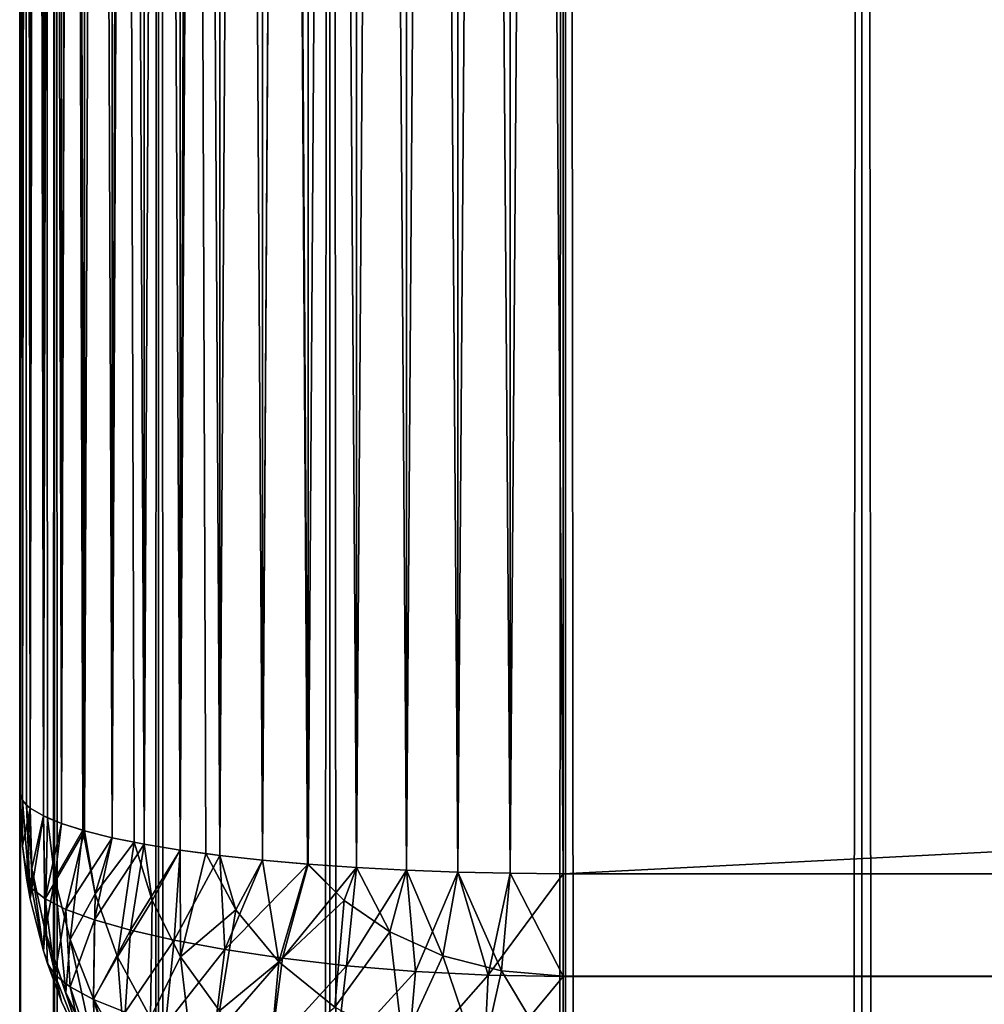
# Model space of a CAD drawing. Extents: x -265 to 265, y 0 to 1307.
# Tile 329 of 436: x -265 to -261.45, y 1266.22 to 1269.84. Entities that reach past the tile are written whole.
import ezdxf

# ---------------------------------------------------------------- set-up
doc = ezdxf.new("R2010")
doc.units = 0
doc.header["$LTSCALE"] = 65.185185
for name, color, linetype in [('3', 7, 'CONTINUOUS'), ('4', 7, 'CONTINUOUS'), ('69', 7, 'CONTINUOUS'), ('71', 7, 'CONTINUOUS'), ('72', 7, 'CONTINUOUS'), ('74', 7, 'CONTINUOUS'), ('75', 7, 'CONTINUOUS'), ('78', 7, 'CONTINUOUS'), ('80', 7, 'CONTINUOUS'), ('81', 7, 'CONTINUOUS'), ('89', 7, 'CONTINUOUS'), ('91', 7, 'CONTINUOUS')]:
    doc.layers.add(name, color=color, linetype=linetype)

msp = doc.modelspace()

# ---------------------------------------------------------------- linework, layer by layer
at = {"layer": '3', "color": 7, "linetype": 'CONTINUOUS'}
for points in [[(-265, 1), (-264.8717, 1, 1.9579), (-265, 1299), (-265, 1)], [(-265, 1299), (-264.8717, 1, 1.9579), (-264.8717, 1299, 1.9579), (-265, 1299)], [(-264.8717, 1, 1.9579), (-264.4889, 1, 3.8823), (-264.8717, 1299, 1.9579), (-264.8717, 1, 1.9579)], [(-264.8717, 1299, 1.9579), (-264.4889, 1, 3.8823), (-264.4889, 1299, 3.8823), (-264.8717, 1299, 1.9579)], [(-264.4889, 1, 3.8823), (-263.8582, 1, 5.7403), (-264.4889, 1299, 3.8823), (-264.4889, 1, 3.8823)], [(-264.4889, 1299, 3.8823), (-263.8582, 1, 5.7403), (-263.8582, 1299, 5.7403), (-264.4889, 1299, 3.8823)], [(-263.8582, 1, 5.7403), (-262.9904, 1, 7.5), (-263.8582, 1299, 5.7403), (-263.8582, 1, 5.7403)], [(-263.8582, 1299, 5.7403), (-262.9904, 1, 7.5), (-262.9904, 1299, 7.5), (-263.8582, 1299, 5.7403)], [(-262.9904, 1, 7.5), (-261.9003, 1, 9.1314), (-262.9904, 1299, 7.5), (-262.9904, 1, 7.5)], [(-262.9904, 1299, 7.5), (-261.9003, 1, 9.1314), (-261.9003, 1299, 9.1314), (-262.9904, 1299, 7.5)], [(-261.9003, 1, 9.1314), (-260.6066, 1, 10.6066), (-261.9003, 1299, 9.1314), (-261.9003, 1, 9.1314)], [(-261.9003, 1299, 9.1314), (-260.6066, 1, 10.6066), (-260.6066, 1299, 10.6066), (-261.9003, 1299, 9.1314)]]:
    msp.add_3dface(points, dxfattribs=at)
at = {"layer": '4', "color": 7, "linetype": 'CONTINUOUS'}
for points in [[(-265, 1), (-265, 1299), (-264.8717, 1299, -1.9579), (-265, 1)], [(-264.8717, 1, -1.9579), (-265, 1), (-264.8717, 1299, -1.9579), (-264.8717, 1, -1.9579)], [(-264.4889, 1, -3.8823), (-264.8717, 1, -1.9579), (-264.4889, 1299, -3.8823), (-264.4889, 1, -3.8823)], [(-264.4889, 1299, -3.8823), (-264.8717, 1, -1.9579), (-264.8717, 1299, -1.9579), (-264.4889, 1299, -3.8823)], [(-263.8582, 1, -5.7403), (-264.4889, 1, -3.8823), (-263.8582, 1299, -5.7403), (-263.8582, 1, -5.7403)], [(-263.8582, 1299, -5.7403), (-264.4889, 1, -3.8823), (-264.4889, 1299, -3.8823), (-263.8582, 1299, -5.7403)], [(-262.9904, 1, -7.5), (-263.8582, 1, -5.7403), (-262.9904, 1299, -7.5), (-262.9904, 1, -7.5)], [(-262.9904, 1299, -7.5), (-263.8582, 1, -5.7403), (-263.8582, 1299, -5.7403), (-262.9904, 1299, -7.5)], [(-261.9003, 1, -9.1314), (-262.9904, 1, -7.5), (-261.9003, 1299, -9.1314), (-261.9003, 1, -9.1314)], [(-261.9003, 1299, -9.1314), (-262.9904, 1, -7.5), (-262.9904, 1299, -7.5), (-261.9003, 1299, -9.1314)], [(-260.6066, 1, -10.6066), (-261.9003, 1, -9.1314), (-260.6066, 1299, -10.6066), (-260.6066, 1, -10.6066)], [(-260.6066, 1299, -10.6066), (-261.9003, 1, -9.1314), (-261.9003, 1299, -9.1314), (-260.6066, 1299, -10.6066)]]:
    msp.add_3dface(points, dxfattribs=at)
at = {"layer": '69', "color": 7, "linetype": 'CONTINUOUS'}
for points in [[(-265, 1267, 23), (-265, 1293, 23), (-265, 1267, 17), (-265, 1267, 23)], [(-265, 1267, 17), (-265, 1293, 23), (-265, 1293, 17), (-265, 1267, 17)]]:
    msp.add_3dface(points, dxfattribs=at)
at = {"layer": '71', "color": 7, "linetype": 'CONTINUOUS'}
for points in [[(-263, 1293.3, 15), (263, 1293.3, 15), (-263, 1266.7, 15), (-263, 1293.3, 15)], [(-263, 1266.7, 15), (263, 1293.3, 15), (263, 1266.7, 15), (-263, 1266.7, 15)]]:
    msp.add_3dface(points, dxfattribs=at)
at = {"layer": '72', "color": 7, "linetype": 'CONTINUOUS'}
for points in [[(-263, 1266.7, 15), (263, 1266.7, 15), (263, 1266.3236, 15.0422), (-263, 1266.7, 15)], [(-263, 1266.3217, 15.0426), (-263, 1266.7, 15), (263, 1266.3236, 15.0422), (-263, 1266.3217, 15.0426)], [(263, 1265.9638, 15.1677), (-263, 1266.3217, 15.0426), (263, 1266.3236, 15.0422), (263, 1265.9638, 15.1677)], [(-263, 1265.9621, 15.1685), (-263, 1266.3217, 15.0426), (263, 1265.9638, 15.1677), (-263, 1265.9621, 15.1685)]]:
    msp.add_3dface(points, dxfattribs=at)
at = {"layer": '74', "color": 7, "linetype": 'CONTINUOUS'}
for points in [[(-263, 1266.7, 25), (-263, 1266.3236, 24.9578), (263, 1266.7, 25), (-263, 1266.7, 25)], [(263, 1266.7, 25), (-263, 1266.3236, 24.9578), (263, 1266.3217, 24.9574), (263, 1266.7, 25)], [(-263, 1266.3236, 24.9578), (-263, 1265.9638, 24.8323), (263, 1266.3217, 24.9574), (-263, 1266.3236, 24.9578)], [(263, 1266.3217, 24.9574), (-263, 1265.9638, 24.8323), (263, 1265.9621, 24.8315), (263, 1266.3217, 24.9574)]]:
    msp.add_3dface(points, dxfattribs=at)
at = {"layer": '75', "color": 7, "linetype": 'CONTINUOUS'}
for points in [[(-263, 1266.7, 25), (263, 1266.7, 25), (-263, 1293.3, 25), (-263, 1266.7, 25)], [(-263, 1293.3, 25), (263, 1266.7, 25), (263, 1293.3, 25), (-263, 1293.3, 25)]]:
    msp.add_3dface(points, dxfattribs=at)
at = {"layer": '78', "color": 7, "linetype": 'CONTINUOUS'}
for points in [[(-263.7608, 1293.2774, 24.8496), (-263.5768, 1266.7127, 24.915), (-263.5768, 1293.2873, 24.915), (-263.7608, 1293.2774, 24.8496)], [(-263.5768, 1293.2873, 24.915), (-263.3875, 1266.7057, 24.9621), (-263.3875, 1293.2943, 24.9621), (-263.5768, 1293.2873, 24.915)], [(-263.5768, 1266.7127, 24.915), (-263.3875, 1266.7057, 24.9621), (-263.5768, 1293.2873, 24.915), (-263.5768, 1266.7127, 24.915)], [(-263.3875, 1293.2943, 24.9621), (-263.1946, 1266.7014, 24.9905), (-263.1946, 1293.2986, 24.9905), (-263.3875, 1293.2943, 24.9621)], [(-263.3875, 1266.7057, 24.9621), (-263.1946, 1266.7014, 24.9905), (-263.3875, 1293.2943, 24.9621), (-263.3875, 1266.7057, 24.9621)], [(-263, 1266.7, 25), (-263, 1293.3, 25), (-263.1946, 1293.2986, 24.9905), (-263, 1266.7, 25)], [(-263.1946, 1266.7014, 24.9905), (-263, 1266.7, 25), (-263.1946, 1293.2986, 24.9905), (-263.1946, 1266.7014, 24.9905)], [(-264.2635, 1293.2326, 24.5503), (-264.1058, 1266.75, 24.6665), (-264.1058, 1293.25, 24.6665), (-264.2635, 1293.2326, 24.5503)], [(-264.1058, 1293.25, 24.6665), (-263.9377, 1266.735, 24.7666), (-263.9377, 1293.265, 24.7666), (-264.1058, 1293.25, 24.6665)], [(-263.9409, 1266.7353, 24.7649), (-263.9377, 1266.735, 24.7666), (-264.1058, 1293.25, 24.6665), (-263.9409, 1266.7353, 24.7649)], [(-264.1058, 1266.75, 24.6665), (-263.9409, 1266.7353, 24.7649), (-264.1058, 1293.25, 24.6665), (-264.1058, 1266.75, 24.6665)], [(-263.9377, 1293.265, 24.7666), (-263.7608, 1266.7226, 24.8496), (-263.7608, 1293.2774, 24.8496), (-263.9377, 1293.265, 24.7666)], [(-263.9377, 1266.735, 24.7666), (-263.7608, 1266.7226, 24.8496), (-263.9377, 1293.265, 24.7666), (-263.9377, 1266.735, 24.7666)], [(-263.7608, 1266.7226, 24.8496), (-263.5768, 1266.7127, 24.915), (-263.7608, 1293.2774, 24.8496), (-263.7608, 1266.7226, 24.8496)], [(-264.5417, 1293.1911, 24.274), (-264.4093, 1266.7871, 24.4191), (-264.4093, 1293.2129, 24.4191), (-264.5417, 1293.1911, 24.274)], [(-264.4093, 1293.2129, 24.4191), (-264.2635, 1266.7675, 24.5503), (-264.2635, 1293.2326, 24.5503), (-264.4093, 1293.2129, 24.4191)], [(-264.3149, 1266.7739, 24.507), (-264.2635, 1266.7675, 24.5503), (-264.4093, 1293.2129, 24.4191), (-264.3149, 1266.7739, 24.507)], [(-264.4093, 1266.7871, 24.4191), (-264.3149, 1266.7739, 24.507), (-264.4093, 1293.2129, 24.4191), (-264.4093, 1266.7871, 24.4191)], [(-264.2635, 1266.7675, 24.5503), (-264.1058, 1266.75, 24.6665), (-264.2635, 1293.2326, 24.5503), (-264.2635, 1266.7675, 24.5503)], [(-264.6594, 1293.1675, 24.1164), (-264.5417, 1266.8089, 24.274), (-264.5417, 1293.1911, 24.274), (-264.6594, 1293.1675, 24.1164)], [(-264.5417, 1266.8089, 24.274), (-264.4093, 1266.7871, 24.4191), (-264.5417, 1293.1911, 24.274), (-264.5417, 1266.8089, 24.274)], [(-264.8459, 1293.1155, 23.7699), (-264.7611, 1266.8578, 23.9478), (-264.7611, 1293.1422, 23.9478), (-264.8459, 1293.1155, 23.7699)], [(-264.7611, 1293.1422, 23.9478), (-264.6594, 1266.8325, 24.1164), (-264.6594, 1293.1675, 24.1164), (-264.7611, 1293.1422, 23.9478)], [(-264.7611, 1266.8578, 23.9478), (-264.6594, 1266.8325, 24.1164), (-264.7611, 1293.1422, 23.9478), (-264.7611, 1266.8578, 23.9478)], [(-264.578, 1266.8157, 24.2288), (-264.5417, 1266.8089, 24.274), (-264.6594, 1293.1675, 24.1164), (-264.578, 1266.8157, 24.2288)], [(-264.6594, 1266.8325, 24.1164), (-264.578, 1266.8157, 24.2288), (-264.6594, 1293.1675, 24.1164), (-264.6594, 1266.8325, 24.1164)], [(-264.9128, 1293.0876, 23.5842), (-264.8459, 1266.8845, 23.7699), (-264.8459, 1293.1155, 23.7699), (-264.9128, 1293.0876, 23.5842)], [(-264.768, 1266.8598, 23.9349), (-264.7611, 1266.8578, 23.9478), (-264.8459, 1293.1155, 23.7699), (-264.768, 1266.8598, 23.9349)], [(-264.8459, 1266.8845, 23.7699), (-264.768, 1266.8598, 23.9349), (-264.8459, 1293.1155, 23.7699), (-264.8459, 1266.8845, 23.7699)], [(-264.9611, 1293.0589, 23.3927), (-264.9128, 1266.9124, 23.5842), (-264.9128, 1293.0876, 23.5842), (-264.9611, 1293.0589, 23.3927)], [(-264.8982, 1266.9055, 23.63), (-264.8459, 1266.8845, 23.7699), (-264.9128, 1293.0876, 23.5842), (-264.8982, 1266.9055, 23.63)], [(-264.9128, 1266.9124, 23.5842), (-264.8982, 1266.9055, 23.63), (-264.9128, 1293.0876, 23.5842), (-264.9128, 1266.9124, 23.5842)], [(-264.9902, 1293.0296, 23.1973), (-264.9611, 1266.9411, 23.3927), (-264.9611, 1293.0589, 23.3927), (-264.9902, 1293.0296, 23.1973)], [(-264.9611, 1266.9411, 23.3927), (-264.9128, 1266.9124, 23.5842), (-264.9611, 1293.0589, 23.3927), (-264.9611, 1266.9411, 23.3927)], [(-265, 1293, 23), (-264.9902, 1266.9704, 23.1973), (-264.9902, 1293.0296, 23.1973), (-265, 1293, 23)], [(-265, 1293, 23), (-265, 1267, 23), (-264.9902, 1266.9704, 23.1973), (-265, 1293, 23)], [(-264.9747, 1266.9525, 23.3169), (-264.9611, 1266.9411, 23.3927), (-264.9902, 1293.0296, 23.1973), (-264.9747, 1266.9525, 23.3169)], [(-264.9902, 1266.9704, 23.1973), (-264.9747, 1266.9525, 23.3169), (-264.9902, 1293.0296, 23.1973), (-264.9902, 1266.9704, 23.1973)]]:
    msp.add_3dface(points, dxfattribs=at)
at = {"layer": '80', "color": 7, "linetype": 'CONTINUOUS'}
for points in [[(-263.7608, 1293.2774, 15.1504), (-263.5768, 1293.2873, 15.085), (-263.7608, 1266.7226, 15.1504), (-263.7608, 1293.2774, 15.1504)], [(-263.7608, 1266.7226, 15.1504), (-263.5768, 1293.2873, 15.085), (-263.5768, 1266.7127, 15.085), (-263.7608, 1266.7226, 15.1504)], [(-263.5768, 1293.2873, 15.085), (-263.3875, 1293.2943, 15.0379), (-263.5768, 1266.7127, 15.085), (-263.5768, 1293.2873, 15.085)], [(-263.5768, 1266.7127, 15.085), (-263.3875, 1293.2943, 15.0379), (-263.3875, 1266.7057, 15.0379), (-263.5768, 1266.7127, 15.085)], [(-263.3875, 1293.2943, 15.0379), (-263.1946, 1293.2986, 15.0095), (-263.3875, 1266.7057, 15.0379), (-263.3875, 1293.2943, 15.0379)], [(-263.3875, 1266.7057, 15.0379), (-263.1946, 1293.2986, 15.0095), (-263.1946, 1266.7014, 15.0095), (-263.3875, 1266.7057, 15.0379)], [(-263, 1293.3, 15), (-263, 1266.7, 15), (-263.1946, 1266.7014, 15.0095), (-263, 1293.3, 15)], [(-263.1946, 1293.2986, 15.0095), (-263, 1293.3, 15), (-263.1946, 1266.7014, 15.0095), (-263.1946, 1293.2986, 15.0095)], [(-264.2635, 1293.2325, 15.4497), (-264.1058, 1293.25, 15.3335), (-264.2635, 1266.7674, 15.4497), (-264.2635, 1293.2325, 15.4497)], [(-264.2635, 1266.7674, 15.4497), (-264.1058, 1293.25, 15.3335), (-264.1058, 1266.75, 15.3335), (-264.2635, 1266.7674, 15.4497)], [(-263.9409, 1293.2647, 15.2351), (-263.9377, 1293.265, 15.2334), (-264.1058, 1266.75, 15.3335), (-263.9409, 1293.2647, 15.2351)], [(-264.1058, 1266.75, 15.3335), (-263.9377, 1293.265, 15.2334), (-263.9377, 1266.735, 15.2334), (-264.1058, 1266.75, 15.3335)], [(-264.1058, 1293.25, 15.3335), (-263.9409, 1293.2647, 15.2351), (-264.1058, 1266.75, 15.3335), (-264.1058, 1293.25, 15.3335)], [(-263.9377, 1293.265, 15.2334), (-263.7608, 1293.2774, 15.1504), (-263.9377, 1266.735, 15.2334), (-263.9377, 1293.265, 15.2334)], [(-263.9377, 1266.735, 15.2334), (-263.7608, 1293.2774, 15.1504), (-263.7608, 1266.7226, 15.1504), (-263.9377, 1266.735, 15.2334)], [(-264.5417, 1293.1911, 15.726), (-264.4093, 1293.2129, 15.5809), (-264.5417, 1266.8089, 15.726), (-264.5417, 1293.1911, 15.726)], [(-264.5417, 1266.8089, 15.726), (-264.4093, 1293.2129, 15.5809), (-264.4093, 1266.7871, 15.5809), (-264.5417, 1266.8089, 15.726)], [(-264.3149, 1293.2261, 15.493), (-264.2635, 1293.2325, 15.4497), (-264.4093, 1266.7871, 15.5809), (-264.3149, 1293.2261, 15.493)], [(-264.4093, 1266.7871, 15.5809), (-264.2635, 1293.2325, 15.4497), (-264.2635, 1266.7674, 15.4497), (-264.4093, 1266.7871, 15.5809)], [(-264.4093, 1293.2129, 15.5809), (-264.3149, 1293.2261, 15.493), (-264.4093, 1266.7871, 15.5809), (-264.4093, 1293.2129, 15.5809)], [(-264.578, 1293.1843, 15.7712), (-264.5417, 1293.1911, 15.726), (-264.6594, 1266.8325, 15.8836), (-264.578, 1293.1843, 15.7712)], [(-264.6594, 1266.8325, 15.8836), (-264.5417, 1293.1911, 15.726), (-264.5417, 1266.8089, 15.726), (-264.6594, 1266.8325, 15.8836)], [(-264.6594, 1293.1675, 15.8836), (-264.578, 1293.1843, 15.7712), (-264.6594, 1266.8325, 15.8836), (-264.6594, 1293.1675, 15.8836)], [(-264.768, 1293.1402, 16.0651), (-264.7611, 1293.1422, 16.0522), (-264.8459, 1266.8845, 16.2301), (-264.768, 1293.1402, 16.0651)], [(-264.8459, 1266.8845, 16.2301), (-264.7611, 1293.1422, 16.0522), (-264.7611, 1266.8578, 16.0522), (-264.8459, 1266.8845, 16.2301)], [(-264.8459, 1293.1155, 16.2301), (-264.768, 1293.1402, 16.0651), (-264.8459, 1266.8845, 16.2301), (-264.8459, 1293.1155, 16.2301)], [(-264.7611, 1293.1422, 16.0522), (-264.6594, 1293.1675, 15.8836), (-264.7611, 1266.8578, 16.0522), (-264.7611, 1293.1422, 16.0522)], [(-264.7611, 1266.8578, 16.0522), (-264.6594, 1293.1675, 15.8836), (-264.6594, 1266.8325, 15.8836), (-264.7611, 1266.8578, 16.0522)], [(-264.8982, 1293.0945, 16.37), (-264.8459, 1293.1155, 16.2301), (-264.9128, 1266.9124, 16.4158), (-264.8982, 1293.0945, 16.37)], [(-264.9128, 1266.9124, 16.4158), (-264.8459, 1293.1155, 16.2301), (-264.8459, 1266.8845, 16.2301), (-264.9128, 1266.9124, 16.4158)], [(-264.9611, 1293.0589, 16.6073), (-264.9128, 1293.0876, 16.4158), (-264.9611, 1266.9411, 16.6073), (-264.9611, 1293.0589, 16.6073)], [(-264.9611, 1266.9411, 16.6073), (-264.9128, 1293.0876, 16.4158), (-264.9128, 1266.9124, 16.4158), (-264.9611, 1266.9411, 16.6073)], [(-264.9128, 1293.0876, 16.4158), (-264.8982, 1293.0945, 16.37), (-264.9128, 1266.9124, 16.4158), (-264.9128, 1293.0876, 16.4158)], [(-264.9747, 1293.0475, 16.6831), (-264.9611, 1293.0589, 16.6073), (-264.9902, 1266.9704, 16.8027), (-264.9747, 1293.0475, 16.6831)], [(-264.9902, 1266.9704, 16.8027), (-264.9611, 1293.0589, 16.6073), (-264.9611, 1266.9411, 16.6073), (-264.9902, 1266.9704, 16.8027)], [(-264.9902, 1293.0296, 16.8027), (-264.9747, 1293.0475, 16.6831), (-264.9902, 1266.9704, 16.8027), (-264.9902, 1293.0296, 16.8027)], [(-265, 1267, 17), (-265, 1293, 17), (-264.9902, 1293.0296, 16.8027), (-265, 1267, 17)], [(-265, 1267, 17), (-264.9902, 1293.0296, 16.8027), (-264.9902, 1266.9704, 16.8027), (-265, 1267, 17)]]:
    msp.add_3dface(points, dxfattribs=at)
at = {"layer": '81', "color": 7, "linetype": 'CONTINUOUS'}
for points in [[(-265, 1267, 23), (-265, 1267, 17), (-264.9902, 1266.8027, 16.9704), (-265, 1267, 23)], [(-265, 1267, 23), (-264.9902, 1266.8027, 16.9704), (-264.9902, 1266.8027, 23.0296), (-265, 1267, 23)], [(-264.9747, 1266.6831, 16.9525), (-264.9611, 1266.6073, 16.9411), (-264.9902, 1266.8027, 23.0296), (-264.9747, 1266.6831, 16.9525)], [(-264.9902, 1266.8027, 23.0296), (-264.9611, 1266.6073, 16.9411), (-264.9611, 1266.6073, 23.0589), (-264.9902, 1266.8027, 23.0296)], [(-264.9902, 1266.8027, 16.9704), (-264.9747, 1266.6831, 16.9525), (-264.9902, 1266.8027, 23.0296), (-264.9902, 1266.8027, 16.9704)], [(-264.9611, 1266.6073, 16.9411), (-264.9128, 1266.4158, 16.9124), (-264.9611, 1266.6073, 23.0589), (-264.9611, 1266.6073, 16.9411)], [(-264.9611, 1266.6073, 23.0589), (-264.9128, 1266.4158, 16.9124), (-264.9128, 1266.4158, 23.0876), (-264.9611, 1266.6073, 23.0589)], [(-264.8982, 1266.37, 16.9055), (-264.8459, 1266.2301, 16.8845), (-264.9128, 1266.4158, 23.0876), (-264.8982, 1266.37, 16.9055)], [(-264.9128, 1266.4158, 23.0876), (-264.8459, 1266.2301, 16.8845), (-264.8459, 1266.2301, 23.1155), (-264.9128, 1266.4158, 23.0876)], [(-264.9128, 1266.4158, 16.9124), (-264.8982, 1266.37, 16.9055), (-264.9128, 1266.4158, 23.0876), (-264.9128, 1266.4158, 16.9124)], [(-264.768, 1266.0651, 16.8598), (-264.7611, 1266.0522, 16.8578), (-264.8459, 1266.2301, 23.1155), (-264.768, 1266.0651, 16.8598)], [(-264.8459, 1266.2301, 23.1155), (-264.7611, 1266.0522, 16.8578), (-264.7611, 1266.0522, 23.1422), (-264.8459, 1266.2301, 23.1155)], [(-264.8459, 1266.2301, 16.8845), (-264.768, 1266.0651, 16.8598), (-264.8459, 1266.2301, 23.1155), (-264.8459, 1266.2301, 16.8845)]]:
    msp.add_3dface(points, dxfattribs=at)
at = {"layer": '89', "color": 7, "linetype": 'CONTINUOUS'}
for points in [[(-265, 1267, 17), (-264.9902, 1266.9704, 16.8027), (-264.9902, 1266.8027, 16.9704), (-265, 1267, 17)], [(-264.9902, 1266.9704, 16.8027), (-264.9611, 1266.9411, 16.6073), (-264.9902, 1266.8027, 16.9704), (-264.9902, 1266.9704, 16.8027)], [(-264.9611, 1266.9411, 16.6073), (-264.9747, 1266.6831, 16.9525), (-264.9902, 1266.8027, 16.9704), (-264.9611, 1266.9411, 16.6073)], [(-264.9747, 1266.6831, 16.9525), (-264.9611, 1266.9411, 16.6073), (-264.9548, 1266.6457, 16.7194), (-264.9747, 1266.6831, 16.9525)], [(-264.9611, 1266.9411, 16.6073), (-264.9128, 1266.9124, 16.4158), (-264.9548, 1266.6457, 16.7194), (-264.9611, 1266.9411, 16.6073)], [(-264.9548, 1266.6457, 16.7194), (-264.9128, 1266.9124, 16.4158), (-264.9067, 1266.6074, 16.4884), (-264.9548, 1266.6457, 16.7194)], [(-264.9128, 1266.9124, 16.4158), (-264.8459, 1266.8845, 16.2301), (-264.9067, 1266.6074, 16.4884), (-264.9128, 1266.9124, 16.4158)], [(-264.8459, 1266.8845, 16.2301), (-264.7611, 1266.8578, 16.0522), (-264.9067, 1266.6074, 16.4884), (-264.8459, 1266.8845, 16.2301)], [(-264.9067, 1266.6074, 16.4884), (-264.7611, 1266.8578, 16.0522), (-264.8301, 1266.5687, 16.2625), (-264.9067, 1266.6074, 16.4884)], [(-264.7611, 1266.8578, 16.0522), (-264.6594, 1266.8325, 15.8836), (-264.8301, 1266.5687, 16.2625), (-264.7611, 1266.8578, 16.0522)], [(-264.8301, 1266.5687, 16.2625), (-264.6594, 1266.8325, 15.8836), (-264.7251, 1266.5301, 16.045), (-264.8301, 1266.5687, 16.2625)], [(-264.6594, 1266.8325, 15.8836), (-264.5417, 1266.8089, 15.726), (-264.7251, 1266.5301, 16.045), (-264.6594, 1266.8325, 15.8836)], [(-264.7251, 1266.5301, 16.045), (-264.5417, 1266.8089, 15.726), (-264.592, 1266.4921, 15.8394), (-264.7251, 1266.5301, 16.045)], [(-264.5417, 1266.8089, 15.726), (-264.4093, 1266.7871, 15.5809), (-264.592, 1266.4921, 15.8394), (-264.5417, 1266.8089, 15.726)], [(-264.592, 1266.4921, 15.8394), (-264.4093, 1266.7871, 15.5809), (-264.4315, 1266.4554, 15.6491), (-264.592, 1266.4921, 15.8394)], [(-264.4093, 1266.7871, 15.5809), (-264.2635, 1266.7674, 15.4497), (-264.4315, 1266.4554, 15.6491), (-264.4093, 1266.7871, 15.5809)], [(-264.4315, 1266.4554, 15.6491), (-264.2635, 1266.7674, 15.4497), (-264.2443, 1266.4206, 15.4779), (-264.4315, 1266.4554, 15.6491)], [(-264.2635, 1266.7674, 15.4497), (-264.1058, 1266.75, 15.3335), (-264.2443, 1266.4206, 15.4779), (-264.2635, 1266.7674, 15.4497)], [(-264.1058, 1266.75, 15.3335), (-263.9377, 1266.735, 15.2334), (-264.2443, 1266.4206, 15.4779), (-264.1058, 1266.75, 15.3335)], [(-264.2443, 1266.4206, 15.4779), (-263.9377, 1266.735, 15.2334), (-264.0322, 1266.3888, 15.3295), (-264.2443, 1266.4206, 15.4779)], [(-263.9377, 1266.735, 15.2334), (-263.7608, 1266.7226, 15.1504), (-264.0322, 1266.3888, 15.3295), (-263.9377, 1266.735, 15.2334)], [(-264.0322, 1266.3888, 15.3295), (-263.7608, 1266.7226, 15.1504), (-263.7974, 1266.3615, 15.2081), (-264.0322, 1266.3888, 15.3295)], [(-263.7608, 1266.7226, 15.1504), (-263.5768, 1266.7127, 15.085), (-263.7974, 1266.3615, 15.2081), (-263.7608, 1266.7226, 15.1504)], [(-263.7974, 1266.3615, 15.2081), (-263.5768, 1266.7127, 15.085), (-263.5435, 1266.3401, 15.1176), (-263.7974, 1266.3615, 15.2081)], [(-263.5768, 1266.7127, 15.085), (-263.3875, 1266.7057, 15.0379), (-263.5435, 1266.3401, 15.1176), (-263.5768, 1266.7127, 15.085)], [(-263.5435, 1266.3401, 15.1176), (-263.3875, 1266.7057, 15.0379), (-263.2755, 1266.3264, 15.0616), (-263.5435, 1266.3401, 15.1176)], [(-263.3875, 1266.7057, 15.0379), (-263.1946, 1266.7014, 15.0095), (-263.2755, 1266.3264, 15.0616), (-263.3875, 1266.7057, 15.0379)], [(-263.1946, 1266.7014, 15.0095), (-263, 1266.7, 15), (-263.2755, 1266.3264, 15.0616), (-263.1946, 1266.7014, 15.0095)], [(-263, 1266.7, 15), (-263, 1266.3217, 15.0426), (-263.2755, 1266.3264, 15.0616), (-263, 1266.7, 15)], [(-264.9611, 1266.6073, 16.9411), (-264.9747, 1266.6831, 16.9525), (-264.9548, 1266.6457, 16.7194), (-264.9611, 1266.6073, 16.9411)], [(-264.9128, 1266.4158, 16.9124), (-264.9611, 1266.6073, 16.9411), (-264.9548, 1266.6457, 16.7194), (-264.9128, 1266.4158, 16.9124)], [(-264.9128, 1266.4158, 16.9124), (-264.9548, 1266.6457, 16.7194), (-264.9067, 1266.6074, 16.4884), (-264.9128, 1266.4158, 16.9124)], [(-264.8982, 1266.37, 16.9055), (-264.9128, 1266.4158, 16.9124), (-264.9067, 1266.6074, 16.4884), (-264.8982, 1266.37, 16.9055)], [(-264.8982, 1266.37, 16.9055), (-264.9067, 1266.6074, 16.4884), (-264.8705, 1266.3276, 16.6813), (-264.8982, 1266.37, 16.9055)], [(-264.9067, 1266.6074, 16.4884), (-264.8301, 1266.5687, 16.2625), (-264.8705, 1266.3276, 16.6813), (-264.9067, 1266.6074, 16.4884)], [(-264.8705, 1266.3276, 16.6813), (-264.8301, 1266.5687, 16.2625), (-264.8141, 1266.2832, 16.4584), (-264.8705, 1266.3276, 16.6813)], [(-264.8301, 1266.5687, 16.2625), (-264.7251, 1266.5301, 16.045), (-264.8141, 1266.2832, 16.4584), (-264.8301, 1266.5687, 16.2625)], [(-264.8141, 1266.2832, 16.4584), (-264.7251, 1266.5301, 16.045), (-264.728, 1266.2373, 16.2399), (-264.8141, 1266.2832, 16.4584)], [(-264.7251, 1266.5301, 16.045), (-264.592, 1266.4921, 15.8394), (-264.728, 1266.2373, 16.2399), (-264.7251, 1266.5301, 16.045)], [(-264.728, 1266.2373, 16.2399), (-264.592, 1266.4921, 15.8394), (-264.6114, 1266.1906, 16.0293), (-264.728, 1266.2373, 16.2399)], [(-264.592, 1266.4921, 15.8394), (-264.4315, 1266.4554, 15.6491), (-264.6114, 1266.1906, 16.0293), (-264.592, 1266.4921, 15.8394)], [(-264.6114, 1266.1906, 16.0293), (-264.4315, 1266.4554, 15.6491), (-264.4638, 1266.1439, 15.8308), (-264.6114, 1266.1906, 16.0293)], [(-264.4315, 1266.4554, 15.6491), (-264.2443, 1266.4206, 15.4779), (-264.4638, 1266.1439, 15.8308), (-264.4315, 1266.4554, 15.6491)], [(-264.4638, 1266.1439, 15.8308), (-264.2443, 1266.4206, 15.4779), (-264.285, 1266.0984, 15.6486), (-264.4638, 1266.1439, 15.8308)], [(-264.2443, 1266.4206, 15.4779), (-264.0322, 1266.3888, 15.3295), (-264.285, 1266.0984, 15.6486), (-264.2443, 1266.4206, 15.4779)], [(-264.8459, 1266.2301, 16.8845), (-264.8982, 1266.37, 16.9055), (-264.8705, 1266.3276, 16.6813), (-264.8459, 1266.2301, 16.8845)], [(-264.285, 1266.0984, 15.6486), (-264.0322, 1266.3888, 15.3295), (-264.0756, 1266.0557, 15.488), (-264.285, 1266.0984, 15.6486)], [(-264.0322, 1266.3888, 15.3295), (-263.7974, 1266.3615, 15.2081), (-264.0756, 1266.0557, 15.488), (-264.0322, 1266.3888, 15.3295)], [(-264.0756, 1266.0557, 15.488), (-263.7974, 1266.3615, 15.2081), (-263.8373, 1266.018, 15.3543), (-264.0756, 1266.0557, 15.488)], [(-263.7974, 1266.3615, 15.2081), (-263.5435, 1266.3401, 15.1176), (-263.8373, 1266.018, 15.3543), (-263.7974, 1266.3615, 15.2081)], [(-263.8373, 1266.018, 15.3543), (-263.5435, 1266.3401, 15.1176), (-263.5741, 1265.9881, 15.2532), (-263.8373, 1266.018, 15.3543)], [(-263.5435, 1266.3401, 15.1176), (-263.2755, 1266.3264, 15.0616), (-263.5741, 1265.9881, 15.2532), (-263.5435, 1266.3401, 15.1176)], [(-264.768, 1266.0651, 16.8598), (-264.8459, 1266.2301, 16.8845), (-264.8705, 1266.3276, 16.6813), (-264.768, 1266.0651, 16.8598)], [(-264.768, 1266.0651, 16.8598), (-264.8705, 1266.3276, 16.6813), (-264.8141, 1266.2832, 16.4584), (-264.768, 1266.0651, 16.8598)], [(-263.5741, 1265.9881, 15.2532), (-263.2755, 1266.3264, 15.0616), (-263.2922, 1265.9688, 15.19), (-263.5741, 1265.9881, 15.2532)], [(-263.2755, 1266.3264, 15.0616), (-263, 1266.3217, 15.0426), (-263.2922, 1265.9688, 15.19), (-263.2755, 1266.3264, 15.0616)], [(-263, 1266.3217, 15.0426), (-263, 1265.9621, 15.1685), (-263.2922, 1265.9688, 15.19), (-263, 1266.3217, 15.0426)], [(-264.768, 1266.0651, 16.8598), (-264.8141, 1266.2832, 16.4584), (-264.7222, 1266.0098, 16.6257), (-264.768, 1266.0651, 16.8598)], [(-264.8141, 1266.2832, 16.4584), (-264.728, 1266.2373, 16.2399), (-264.7222, 1266.0098, 16.6257), (-264.8141, 1266.2832, 16.4584)], [(-264.728, 1266.2373, 16.2399), (-264.6114, 1266.1906, 16.0293), (-264.6397, 1265.9516, 16.3938), (-264.728, 1266.2373, 16.2399)], [(-264.7222, 1266.0098, 16.6257), (-264.728, 1266.2373, 16.2399), (-264.6397, 1265.9516, 16.3938), (-264.7222, 1266.0098, 16.6257)]]:
    msp.add_3dface(points, dxfattribs=at)
at = {"layer": '91', "color": 7, "linetype": 'CONTINUOUS'}
for points in [[(-265, 1267, 23), (-264.9902, 1266.8027, 23.0296), (-264.9902, 1266.9704, 23.1973), (-265, 1267, 23)], [(-264.9902, 1266.8027, 23.0296), (-264.9611, 1266.6073, 23.0589), (-264.9902, 1266.9704, 23.1973), (-264.9902, 1266.8027, 23.0296)], [(-264.9611, 1266.6073, 23.0589), (-264.9747, 1266.9525, 23.3169), (-264.9902, 1266.9704, 23.1973), (-264.9611, 1266.6073, 23.0589)], [(-264.9747, 1266.9525, 23.3169), (-264.9611, 1266.6073, 23.0589), (-264.9548, 1266.7194, 23.3543), (-264.9747, 1266.9525, 23.3169)], [(-264.9611, 1266.9411, 23.3927), (-264.9747, 1266.9525, 23.3169), (-264.9548, 1266.7194, 23.3543), (-264.9611, 1266.9411, 23.3927)], [(-264.9128, 1266.9124, 23.5842), (-264.9611, 1266.9411, 23.3927), (-264.9548, 1266.7194, 23.3543), (-264.9128, 1266.9124, 23.5842)], [(-264.9128, 1266.9124, 23.5842), (-264.9548, 1266.7194, 23.3543), (-264.9067, 1266.4884, 23.3926), (-264.9128, 1266.9124, 23.5842)], [(-264.8982, 1266.9055, 23.63), (-264.9128, 1266.9124, 23.5842), (-264.9067, 1266.4884, 23.3926), (-264.8982, 1266.9055, 23.63)], [(-264.8982, 1266.9055, 23.63), (-264.9067, 1266.4884, 23.3926), (-264.8705, 1266.6813, 23.6724), (-264.8982, 1266.9055, 23.63)], [(-264.8459, 1266.8845, 23.7699), (-264.8982, 1266.9055, 23.63), (-264.8705, 1266.6813, 23.6724), (-264.8459, 1266.8845, 23.7699)], [(-264.768, 1266.8598, 23.9349), (-264.8459, 1266.8845, 23.7699), (-264.8705, 1266.6813, 23.6724), (-264.768, 1266.8598, 23.9349)], [(-264.768, 1266.8598, 23.9349), (-264.8705, 1266.6813, 23.6724), (-264.8141, 1266.4584, 23.7168), (-264.768, 1266.8598, 23.9349)], [(-264.768, 1266.8598, 23.9349), (-264.8141, 1266.4584, 23.7168), (-264.7222, 1266.6257, 23.9902), (-264.768, 1266.8598, 23.9349)], [(-264.7611, 1266.8578, 23.9478), (-264.768, 1266.8598, 23.9349), (-264.7222, 1266.6257, 23.9902), (-264.7611, 1266.8578, 23.9478)], [(-264.6594, 1266.8325, 24.1164), (-264.7611, 1266.8578, 23.9478), (-264.7222, 1266.6257, 23.9902), (-264.6594, 1266.8325, 24.1164)], [(-264.578, 1266.8157, 24.2288), (-264.6594, 1266.8325, 24.1164), (-264.7222, 1266.6257, 23.9902), (-264.578, 1266.8157, 24.2288)], [(-264.578, 1266.8157, 24.2288), (-264.7222, 1266.6257, 23.9902), (-264.6397, 1266.3938, 24.0484), (-264.578, 1266.8157, 24.2288)], [(-264.578, 1266.8157, 24.2288), (-264.6397, 1266.3938, 24.0484), (-264.5121, 1266.602, 24.2918), (-264.578, 1266.8157, 24.2288)], [(-264.5417, 1266.8089, 24.274), (-264.578, 1266.8157, 24.2288), (-264.5121, 1266.602, 24.2918), (-264.5417, 1266.8089, 24.274)], [(-264.4093, 1266.7871, 24.4191), (-264.5417, 1266.8089, 24.274), (-264.5121, 1266.602, 24.2918), (-264.4093, 1266.7871, 24.4191)], [(-264.4093, 1266.7871, 24.4191), (-264.5121, 1266.602, 24.2918), (-264.4082, 1266.3936, 24.3573), (-264.4093, 1266.7871, 24.4191)], [(-264.3149, 1266.7739, 24.507), (-264.4093, 1266.7871, 24.4191), (-264.4082, 1266.3936, 24.3573), (-264.3149, 1266.7739, 24.507)], [(-264.3149, 1266.7739, 24.507), (-264.4082, 1266.3936, 24.3573), (-264.205, 1266.5673, 24.583), (-264.3149, 1266.7739, 24.507)], [(-264.2635, 1266.7675, 24.5503), (-264.3149, 1266.7739, 24.507), (-264.205, 1266.5673, 24.583), (-264.2635, 1266.7675, 24.5503)], [(-264.1058, 1266.75, 24.6665), (-264.2635, 1266.7675, 24.5503), (-264.205, 1266.5673, 24.583), (-264.1058, 1266.75, 24.6665)], [(-264.1058, 1266.75, 24.6665), (-264.205, 1266.5673, 24.583), (-264.0467, 1266.3759, 24.6579), (-264.1058, 1266.75, 24.6665)], [(-263.9409, 1266.7353, 24.7649), (-264.1058, 1266.75, 24.6665), (-264.0467, 1266.3759, 24.6579), (-263.9409, 1266.7353, 24.7649)], [(-263.9409, 1266.7353, 24.7649), (-264.0467, 1266.3759, 24.6579), (-263.8052, 1266.6009, 24.8259), (-263.9409, 1266.7353, 24.7649)], [(-263.9377, 1266.735, 24.7666), (-263.9409, 1266.7353, 24.7649), (-263.8052, 1266.6009, 24.8259), (-263.9377, 1266.735, 24.7666)], [(-263.7608, 1266.7226, 24.8496), (-263.9377, 1266.735, 24.7666), (-263.8052, 1266.6009, 24.8259), (-263.7608, 1266.7226, 24.8496)], [(-264.9611, 1266.6073, 23.0589), (-264.9128, 1266.4158, 23.0876), (-264.9548, 1266.7194, 23.3543), (-264.9611, 1266.6073, 23.0589)], [(-264.9548, 1266.7194, 23.3543), (-264.9128, 1266.4158, 23.0876), (-264.9067, 1266.4884, 23.3926), (-264.9548, 1266.7194, 23.3543)], [(-263.7608, 1266.7226, 24.8496), (-263.8052, 1266.6009, 24.8259), (-263.6378, 1266.4864, 24.8794), (-263.7608, 1266.7226, 24.8496)], [(-263.5768, 1266.7127, 24.915), (-263.7608, 1266.7226, 24.8496), (-263.6378, 1266.4864, 24.8794), (-263.5768, 1266.7127, 24.915)], [(-263.5768, 1266.7127, 24.915), (-263.6378, 1266.4864, 24.8794), (-263.4428, 1266.3983, 24.9214), (-263.5768, 1266.7127, 24.915)], [(-263.3875, 1266.7057, 24.9621), (-263.5768, 1266.7127, 24.915), (-263.4428, 1266.3983, 24.9214), (-263.3875, 1266.7057, 24.9621)], [(-263.3875, 1266.7057, 24.9621), (-263.4428, 1266.3983, 24.9214), (-263.227, 1266.3426, 24.9485), (-263.3875, 1266.7057, 24.9621)], [(-263.1946, 1266.7014, 24.9905), (-263.3875, 1266.7057, 24.9621), (-263.227, 1266.3426, 24.9485), (-263.1946, 1266.7014, 24.9905)], [(-263, 1266.3236, 24.9578), (-263.1946, 1266.7014, 24.9905), (-263.227, 1266.3426, 24.9485), (-263, 1266.3236, 24.9578)], [(-263, 1266.3236, 24.9578), (-263, 1266.7, 25), (-263.1946, 1266.7014, 24.9905), (-263, 1266.3236, 24.9578)], [(-264.9067, 1266.4884, 23.3926), (-264.8301, 1266.2625, 23.4313), (-264.8705, 1266.6813, 23.6724), (-264.9067, 1266.4884, 23.3926)], [(-264.8705, 1266.6813, 23.6724), (-264.8301, 1266.2625, 23.4313), (-264.8141, 1266.4584, 23.7168), (-264.8705, 1266.6813, 23.6724)], [(-264.8141, 1266.4584, 23.7168), (-264.728, 1266.2399, 23.7627), (-264.7222, 1266.6257, 23.9902), (-264.8141, 1266.4584, 23.7168)], [(-264.7222, 1266.6257, 23.9902), (-264.728, 1266.2399, 23.7627), (-264.6397, 1266.3938, 24.0484), (-264.7222, 1266.6257, 23.9902)], [(-264.6397, 1266.3938, 24.0484), (-264.5184, 1266.1692, 24.1085), (-264.5121, 1266.602, 24.2918), (-264.6397, 1266.3938, 24.0484)], [(-264.5121, 1266.602, 24.2918), (-264.5184, 1266.1692, 24.1085), (-264.4082, 1266.3936, 24.3573), (-264.5121, 1266.602, 24.2918)], [(-264.0467, 1266.3759, 24.6579), (-263.8404, 1266.2088, 24.7263), (-263.8052, 1266.6009, 24.8259), (-264.0467, 1266.3759, 24.6579)], [(-263.8052, 1266.6009, 24.8259), (-263.8404, 1266.2088, 24.7263), (-263.6378, 1266.4864, 24.8794), (-263.8052, 1266.6009, 24.8259)], [(-264.4082, 1266.3936, 24.3573), (-264.2643, 1266.1958, 24.4232), (-264.205, 1266.5673, 24.583), (-264.4082, 1266.3936, 24.3573)], [(-264.205, 1266.5673, 24.583), (-264.2643, 1266.1958, 24.4232), (-264.0467, 1266.3759, 24.6579), (-264.205, 1266.5673, 24.583)], [(-264.9128, 1266.4158, 23.0876), (-264.8459, 1266.2301, 23.1155), (-264.9067, 1266.4884, 23.3926), (-264.9128, 1266.4158, 23.0876)], [(-264.8459, 1266.2301, 23.1155), (-264.7611, 1266.0522, 23.1422), (-264.9067, 1266.4884, 23.3926), (-264.8459, 1266.2301, 23.1155)], [(-264.9067, 1266.4884, 23.3926), (-264.7611, 1266.0522, 23.1422), (-264.8301, 1266.2625, 23.4313), (-264.9067, 1266.4884, 23.3926)], [(-263.8404, 1266.2088, 24.7263), (-263.5898, 1266.0774, 24.7823), (-263.6378, 1266.4864, 24.8794), (-263.8404, 1266.2088, 24.7263)], [(-263.6378, 1266.4864, 24.8794), (-263.5898, 1266.0774, 24.7823), (-263.4428, 1266.3983, 24.9214), (-263.6378, 1266.4864, 24.8794)], [(-264.8301, 1266.2625, 23.4313), (-264.7251, 1266.045, 23.4699), (-264.8141, 1266.4584, 23.7168), (-264.8301, 1266.2625, 23.4313)], [(-264.8141, 1266.4584, 23.7168), (-264.7251, 1266.045, 23.4699), (-264.728, 1266.2399, 23.7627), (-264.8141, 1266.4584, 23.7168)], [(-264.728, 1266.2399, 23.7627), (-264.6114, 1266.0293, 23.8094), (-264.6397, 1266.3938, 24.0484), (-264.728, 1266.2399, 23.7627)], [(-264.6397, 1266.3938, 24.0484), (-264.6114, 1266.0293, 23.8094), (-264.5184, 1266.1692, 24.1085), (-264.6397, 1266.3938, 24.0484)], [(-264.5184, 1266.1692, 24.1085), (-264.3566, 1265.9576, 24.1689), (-264.4082, 1266.3936, 24.3573), (-264.5184, 1266.1692, 24.1085)], [(-264.4082, 1266.3936, 24.3573), (-264.3566, 1265.9576, 24.1689), (-264.2643, 1266.1958, 24.4232), (-264.4082, 1266.3936, 24.3573)], [(-264.2643, 1266.1958, 24.4232), (-264.0794, 1266.0156, 24.4865), (-264.0467, 1266.3759, 24.6579), (-264.2643, 1266.1958, 24.4232)], [(-264.0467, 1266.3759, 24.6579), (-264.0794, 1266.0156, 24.4865), (-263.8404, 1266.2088, 24.7263), (-264.0467, 1266.3759, 24.6579)], [(-263.5898, 1266.0774, 24.7823), (-263.3046, 1265.993, 24.8193), (-263.4428, 1266.3983, 24.9214), (-263.5898, 1266.0774, 24.7823)], [(-263.4428, 1266.3983, 24.9214), (-263.3046, 1265.993, 24.8193), (-263.227, 1266.3426, 24.9485), (-263.4428, 1266.3983, 24.9214)], [(-263.3046, 1265.993, 24.8193), (-263, 1265.9638, 24.8323), (-263.227, 1266.3426, 24.9485), (-263.3046, 1265.993, 24.8193)], [(-263, 1265.9638, 24.8323), (-263, 1266.3236, 24.9578), (-263.227, 1266.3426, 24.9485), (-263, 1265.9638, 24.8323)], [(-264.7611, 1266.0522, 23.1422), (-264.6594, 1265.8836, 23.1675), (-264.8301, 1266.2625, 23.4313), (-264.7611, 1266.0522, 23.1422)], [(-264.8301, 1266.2625, 23.4313), (-264.6594, 1265.8836, 23.1675), (-264.7251, 1266.045, 23.4699), (-264.8301, 1266.2625, 23.4313)], [(-264.7251, 1266.045, 23.4699), (-264.592, 1265.8394, 23.5079), (-264.728, 1266.2399, 23.7627), (-264.7251, 1266.045, 23.4699)], [(-264.728, 1266.2399, 23.7627), (-264.592, 1265.8394, 23.5079), (-264.6114, 1266.0293, 23.8094), (-264.728, 1266.2399, 23.7627)]]:
    msp.add_3dface(points, dxfattribs=at)

doc.saveas('drawing.dxf')
